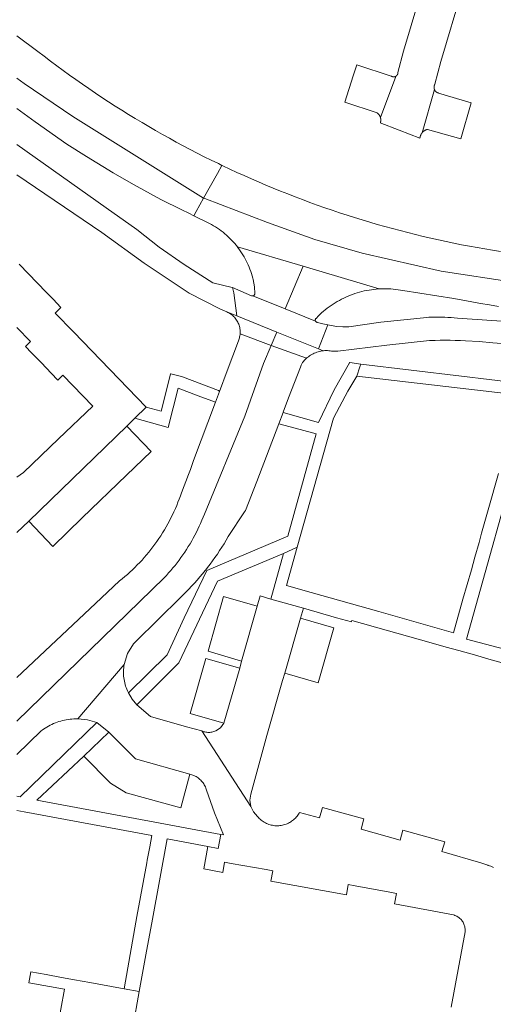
# Model space of a CAD drawing. Extents: x 146402 to 164798, y 455483 to 464134.
# Tile 317 of 575: x 158500 to 158561, y 460272 to 460399. Entities that reach past the tile are written whole.
import ezdxf

# ---------------------------------------------------------------- set-up
doc = ezdxf.new("R2010")
doc.units = 0
doc.header["$LTSCALE"] = 0.2
for name, color, linetype, lineweight in [('B-XX-VH-VERHARDING_ASFALT-GV', 252, 'CONTINUOUS', 18), ('B-XX-VH-VERHARDING_BETONSTRAATSTEEN-GV', 252, 'CONTINUOUS', 18), ('B-XX-VH-VERHARDING_TEGEL-GV', 252, 'CONTINUOUS', 18)]:
    doc.layers.add(name, color=color, linetype=linetype, lineweight=lineweight)

msp = doc.modelspace()

# ---------------------------------------------------------------- linework, layer by layer
at = {"layer": 'B-XX-VH-VERHARDING_ASFALT-GV'}
for points in [[(158500, 460391.353), (158500.943, 460390.669), (158507.207, 460386.404), (158524.055, 460375.916), (158525.835, 460379.096), (158526.411, 460380.125), (158525.958, 460380.342), (158525.045, 460380.787), (158524.136, 460381.24), (158523.23, 460381.699), (158522.328, 460382.166), (158521.429, 460382.64), (158520.534, 460383.12), (158519.644, 460383.608), (158518.756, 460384.103), (158517.873, 460384.605), (158516.994, 460385.113), (158516.119, 460385.629), (158515.248, 460386.152), (158514.381, 460386.681), (158513.518, 460387.217), (158512.66, 460387.76), (158511.806, 460388.31), (158510.956, 460388.866), (158510.111, 460389.429), (158509.27, 460389.999), (158508.433, 460390.575), (158507.601, 460391.158), (158506.774, 460391.747), (158505.952, 460392.343), (158505.134, 460392.946), (158504.321, 460393.554), (158503.512, 460394.17), (158502.709, 460394.791), (158499.99, 460396.811)], [(158500, 460387.451), (158502.344, 460385.741), (158506.446, 460382.868), (158508.977, 460381.246), (158512.407, 460379.173), (158515.025, 460377.677), (158518.549, 460375.747), (158521.239, 460374.415), (158522.141, 460373.957), (158522.783, 460373.643), (158523.092, 460374.195), (158524.055, 460375.916), (158507.207, 460386.404), (158500.943, 460390.669), (158500, 460391.353)], [(158500.002, 460378.901), (158510.936, 460371.486), (158516.395, 460367.518), (158522.179, 460363.665), (158526.155, 460361.641), (158527.05, 460361.263), (158528.343, 460360.741), (158527.933, 460363.69), (158527.9, 460363.874), (158527.863, 460364.057), (158527.823, 460364.239), (158527.788, 460364.386), (158527.752, 460364.402), (158525.245, 460365.001), (158521.535, 460367.372), (158518.348, 460369.582), (158515.437, 460371.885), (158511.503, 460374.64), (158500, 460382.817)], [(158562.292, 460369.033), (158561.289, 460369.192), (158560.287, 460369.36), (158559.287, 460369.535), (158558.288, 460369.718), (158557.29, 460369.909), (158556.294, 460370.108), (158555.3, 460370.314), (158554.307, 460370.529), (158553.316, 460370.751), (158552.326, 460370.981), (158551.339, 460371.219), (158550.353, 460371.465), (158549.37, 460371.718), (158548.388, 460371.979), (158547.409, 460372.248), (158546.431, 460372.525), (158545.456, 460372.809), (158544.483, 460373.101), (158543.513, 460373.4), (158542.545, 460373.708), (158541.579, 460374.022), (158540.616, 460374.345), (158539.655, 460374.675), (158538.697, 460375.012), (158537.742, 460375.358), (158536.789, 460375.71), (158535.839, 460376.07), (158534.892, 460376.438), (158533.948, 460376.813), (158533.008, 460377.195), (158532.07, 460377.585), (158531.135, 460377.982), (158530.203, 460378.387), (158529.275, 460378.799), (158528.349, 460379.218), (158527.427, 460379.644), (158526.509, 460380.078), (158526.411, 460380.125), (158525.835, 460379.096), (158524.055, 460375.916), (158524.229, 460375.849), (158532.295, 460372.757), (158538.395, 460370.578), (158544.495, 460368.836), (158554.661, 460366.512), (158564.247, 460365.059)], [(158564.247, 460365.059), (158554.661, 460366.512), (158544.495, 460368.836), (158538.395, 460370.578), (158532.295, 460372.757), (158524.229, 460375.849), (158524.055, 460375.916), (158523.092, 460374.195), (158522.783, 460373.643), (158524.811, 460372.65), (158525.073, 460372.507), (158525.331, 460372.358), (158525.585, 460372.201), (158525.834, 460372.038), (158526.079, 460371.869), (158526.32, 460371.692), (158526.556, 460371.509), (158526.786, 460371.321), (158527.012, 460371.125), (158527.232, 460370.924), (158527.447, 460370.717), (158527.656, 460370.505), (158527.859, 460370.287), (158528.056, 460370.063), (158528.248, 460369.834), (158528.414, 460369.625), (158536.858, 460367.125), (158546.685, 460364.215), (158546.918, 460364.227), (158547.23, 460364.235), (158547.543, 460364.235), (158547.855, 460364.227), (158548.167, 460364.212), (158548.478, 460364.188), (158548.788, 460364.156), (158549.098, 460364.116), (158549.407, 460364.069), (158549.714, 460364.013), (158556.309, 460362.988), (158557.454, 460362.765), (158558.6, 460362.551), (158559.747, 460362.344), (158560.896, 460362.145), (158562.047, 460361.954)], [(158588.353, 460358.317), (158556.747, 460360.44), (158556.341, 460360.486), (158555.934, 460360.523), (158555.527, 460360.552), (158555.119, 460360.574), (158554.711, 460360.588), (158554.303, 460360.593), (158553.894, 460360.591), (158553.486, 460360.58), (158553.078, 460360.562), (158552.803, 460360.545), (158546.88, 460359.928), (158542.766, 460359.346), (158541.973, 460359.318), (158541.174, 460359.387), (158540.071, 460359.588), (158538.869, 460356.489), (158539.461, 460356.249), (158539.494, 460356.254), (158539.67, 460356.268), (158539.846, 460356.273), (158540.022, 460356.271), (158540.198, 460356.261), (158540.374, 460356.243), (158540.548, 460356.217), (158541.347, 460356.191), (158547.647, 460356.969), (158553.152, 460357.559), (158553.244, 460357.563), (158553.891, 460357.585), (158554.539, 460357.599), (158555.186, 460357.606), (158555.834, 460357.604), (158556.481, 460357.594), (158557.129, 460357.577), (158557.776, 460357.551), (158559.548, 460357.439), (158561.316, 460357.266), (158571.7, 460356.511)], [(158500, 460308.548), (158518.975, 460327.023), (158519.265, 460327.332), (158519.55, 460327.646), (158519.829, 460327.965), (158520.102, 460328.288), (158520.37, 460328.617), (158520.632, 460328.949), (158520.889, 460329.287), (158521.139, 460329.628), (158521.384, 460329.974), (158521.623, 460330.324), (158521.855, 460330.679), (158522.082, 460331.037), (158522.302, 460331.399), (158522.516, 460331.765), (158522.723, 460332.134), (158522.924, 460332.507), (158523.119, 460332.883), (158523.307, 460333.263), (158523.489, 460333.646), (158523.664, 460334.032), (158523.832, 460334.421), (158523.993, 460334.813), (158524.148, 460335.207), (158529.355, 460347.833), (158531.78, 460354.609), (158532.772, 460356.945), (158528.752, 460358.411), (158528.745, 460358.341), (158528.725, 460358.192), (158528.696, 460358.044), (158528.66, 460357.898), (158528.626, 460357.785), (158528.537, 460357.535), (158527.088, 460353.665), (158526.105, 460351.027), (158525.569, 460349.617), (158522.769, 460342.123), (158522.364, 460340.982), (158522.106, 460340.316), (158521.188, 460337.953), (158521.056, 460337.57), (158520.906, 460337.156), (158520.749, 460336.744), (158520.583, 460336.336), (158520.411, 460335.931), (158520.231, 460335.529), (158520.044, 460335.13), (158519.849, 460334.735), (158519.648, 460334.343), (158519.439, 460333.955), (158519.224, 460333.571), (158519.001, 460333.191), (158518.772, 460332.815), (158518.536, 460332.444), (158518.293, 460332.076), (158518.043, 460331.714), (158517.787, 460331.355), (158517.525, 460331.001), (158517.256, 460330.653), (158516.98, 460330.309), (158516.699, 460329.97), (158516.411, 460329.637), (158516.118, 460329.308), (158515.818, 460328.985), (158515.513, 460328.668), (158515.202, 460328.356), (158514.885, 460328.05), (158514.563, 460327.749), (158514.236, 460327.455), (158513.903, 460327.166), (158513.565, 460326.884), (158513.222, 460326.608), (158510.11, 460323.69), (158500, 460314.178)], [(158500, 460304.285), (158503.13, 460307.31), (158503.242, 460307.394), (158503.442, 460307.536), (158503.646, 460307.671), (158503.855, 460307.8), (158504.067, 460307.921), (158504.284, 460308.036), (158504.504, 460308.143), (158504.727, 460308.244), (158504.954, 460308.336), (158505.184, 460308.422), (158505.416, 460308.5), (158505.65, 460308.57), (158505.887, 460308.632), (158506.126, 460308.687), (158506.366, 460308.734), (158506.608, 460308.773), (158506.851, 460308.804), (158507.095, 460308.827), (158507.339, 460308.843), (158507.584, 460308.85), (158507.829, 460308.849), (158513.815, 460315.851), (158514.245, 460317.265), (158515.014, 460318.527), (158515.301, 460318.819), (158521.066, 460324.483), (158521.403, 460324.808), (158521.779, 460325.182), (158522.149, 460325.561), (158522.513, 460325.946), (158522.872, 460326.336), (158523.224, 460326.732), (158523.571, 460327.133), (158523.911, 460327.539), (158524.245, 460327.95), (158524.334, 460328.063), (158524.573, 460328.366), (158524.895, 460328.787), (158525.211, 460329.213), (158525.519, 460329.643), (158525.822, 460330.078), (158526.117, 460330.518), (158526.407, 460330.962), (158526.689, 460331.411), (158526.964, 460331.863), (158527.233, 460332.32), (158529.34, 460335.497), (158529.463, 460335.702), (158530.895, 460339.404), (158533.731, 460346.861), (158534.306, 460348.318), (158534.312, 460348.333), (158535.009, 460350.181), (158536.52, 460354.153), (158536.601, 460354.388), (158536.733, 460354.658), (158536.8, 460354.748), (158536.91, 460354.886), (158537.027, 460355.018), (158537.149, 460355.145), (158537.277, 460355.267), (158537.305, 460355.292), (158532.772, 460356.945), (158531.78, 460354.609), (158529.355, 460347.833), (158524.148, 460335.207), (158523.993, 460334.813), (158523.832, 460334.421), (158523.664, 460334.032), (158523.489, 460333.646), (158523.307, 460333.263), (158523.119, 460332.883), (158522.924, 460332.507), (158522.723, 460332.134), (158522.516, 460331.765), (158522.302, 460331.399), (158522.082, 460331.037), (158521.855, 460330.679), (158521.623, 460330.324), (158521.384, 460329.974), (158521.139, 460329.628), (158520.889, 460329.287), (158520.632, 460328.949), (158520.37, 460328.617), (158520.102, 460328.288), (158519.829, 460327.965), (158519.55, 460327.646), (158519.265, 460327.332), (158518.975, 460327.023), (158500, 460308.548)]]:
    msp.add_lwpolyline(points, dxfattribs=at)
for points in [[(158536.858, 460367.125), (158528.414, 460369.625), (158528.433, 460369.601), (158528.612, 460369.362), (158528.784, 460369.119), (158528.95, 460368.871), (158529.109, 460368.619), (158529.261, 460368.362), (158529.406, 460368.102), (158529.545, 460367.838), (158529.676, 460367.57), (158529.799, 460367.299), (158529.916, 460367.024), (158530.025, 460366.747), (158530.127, 460366.466), (158530.221, 460366.183), (158530.307, 460365.898), (158530.386, 460365.61), (158530.433, 460365.423), (158530.599, 460364.488), (158530.649, 460363.624), (158530.647, 460363.575), (158530.638, 460363.526), (158530.621, 460363.48), (158530.596, 460363.437), (158530.565, 460363.399), (158530.528, 460363.366), (158530.487, 460363.34), (158530.441, 460363.321), (158530.394, 460363.309), (158530.384, 460363.308), (158534.544, 460361.633)], [(158546.685, 460364.215), (158536.858, 460367.125), (158534.544, 460361.633), (158538.486, 460360.044), (158538.468, 460360.076), (158538.451, 460360.122), (158538.443, 460360.17), (158538.442, 460360.218), (158538.449, 460360.266), (158538.464, 460360.312), (158538.486, 460360.355), (158538.515, 460360.394), (158538.55, 460360.427), (158538.862, 460360.753), (158539.029, 460360.914), (158539.259, 460361.125), (158539.494, 460361.331), (158539.735, 460361.53), (158539.98, 460361.723), (158540.23, 460361.91), (158540.485, 460362.09), (158540.745, 460362.264), (158541.009, 460362.431), (158541.277, 460362.591), (158541.549, 460362.744), (158541.825, 460362.89), (158542.104, 460363.029), (158542.387, 460363.161), (158542.674, 460363.286), (158542.963, 460363.403), (158543.255, 460363.513), (158543.55, 460363.615), (158543.848, 460363.709), (158544.148, 460363.796), (158544.45, 460363.876), (158544.754, 460363.947), (158545.059, 460364.011), (158545.366, 460364.067), (158545.675, 460364.115), (158545.985, 460364.155), (158546.295, 460364.187), (158546.606, 460364.211)], [(158530.204, 460363.34), (158527.788, 460364.386), (158527.823, 460364.239), (158527.863, 460364.057), (158527.9, 460363.874), (158527.933, 460363.69), (158528.343, 460360.741), (158533.5, 460358.657), (158538.869, 460356.489), (158540.071, 460359.588), (158539.426, 460359.706), (158538.723, 460359.906), (158538.691, 460359.909), (158538.644, 460359.92), (158538.599, 460359.939), (158538.558, 460359.964), (158538.522, 460359.997), (158538.492, 460360.034), (158538.486, 460360.044), (158534.544, 460361.633), (158530.384, 460363.308), (158530.344, 460363.305), (158530.295, 460363.309), (158530.247, 460363.321)], [(158528.343, 460360.741), (158527.05, 460361.263), (158527.187, 460361.199), (158527.32, 460361.129), (158527.449, 460361.051), (158527.574, 460360.967), (158527.694, 460360.876), (158527.81, 460360.779), (158527.92, 460360.676), (158528.024, 460360.567), (158528.122, 460360.453), (158528.214, 460360.334), (158528.3, 460360.21), (158528.379, 460360.082), (158528.451, 460359.949), (158528.516, 460359.813), (158528.574, 460359.674), (158528.624, 460359.532), (158528.667, 460359.388), (158528.702, 460359.241), (158528.729, 460359.093), (158528.748, 460358.943), (158528.76, 460358.793), (158528.763, 460358.642), (158528.758, 460358.492), (158528.752, 460358.411), (158532.772, 460356.945), (158533.5, 460358.657)], [(158538.869, 460356.489), (158533.5, 460358.657), (158532.772, 460356.945), (158537.305, 460355.292), (158537.41, 460355.382), (158537.548, 460355.491), (158537.692, 460355.594), (158537.839, 460355.69), (158537.991, 460355.78), (158538.147, 460355.862), (158538.306, 460355.938), (158538.469, 460356.006), (158538.635, 460356.066), (158538.803, 460356.119), (158538.973, 460356.165), (158539, 460356.171), (158539.145, 460356.202), (158539.319, 460356.232), (158539.461, 460356.249)]]:
    msp.add_lwpolyline(points, close=True, dxfattribs=at)
at = {"layer": 'B-XX-VH-VERHARDING_BETONSTRAATSTEEN-GV'}
for points in [[(158552.76, 460404.77), (158549.81, 460394.84), (158549.09, 460392.077), (158549.09, 460392.067), (158549.09, 460392.058), (158549.09, 460392.048), (158549.089, 460392.039), (158549.089, 460392.029), (158549.088, 460392.02), (158549.087, 460392.01), (158549.086, 460392.001), (158549.085, 460391.991), (158549.083, 460391.982), (158549.082, 460391.973), (158549.08, 460391.963), (158549.078, 460391.954), (158549.076, 460391.944), (158549.074, 460391.935), (158549.071, 460391.926), (158549.069, 460391.917), (158549.066, 460391.907), (158549.063, 460391.898), (158549.06, 460391.889), (158549.057, 460391.88), (158549.054, 460391.871), (158549.05, 460391.863), (158549.047, 460391.854), (158549.043, 460391.845), (158549.039, 460391.836), (158549.035, 460391.828), (158549.03, 460391.819), (158549.026, 460391.811), (158549.021, 460391.802), (158549.017, 460391.794), (158549.007, 460391.777), (158549.002, 460391.769), (158548.997, 460391.762), (158548.991, 460391.754), (158548.986, 460391.746), (158548.98, 460391.738), (158548.974, 460391.731), (158548.968, 460391.723), (158548.962, 460391.716), (158548.956, 460391.709), (158548.95, 460391.701), (158548.943, 460391.694), (158548.937, 460391.687), (158548.93, 460391.681), (158548.923, 460391.674), (158548.916, 460391.667), (158548.909, 460391.661), (158548.902, 460391.654), (158548.895, 460391.648), (158548.887, 460391.642), (158548.88, 460391.636), (158548.872, 460391.63), (158548.865, 460391.625), (158548.857, 460391.619), (158548.849, 460391.614), (158548.841, 460391.608), (158548.833, 460391.603), (158548.825, 460391.598), (158548.817, 460391.593), (158548.808, 460391.589), (158548.8, 460391.584), (158546.829, 460386.306), (158546.835, 460386.288), (158546.84, 460386.269), (158546.845, 460386.251), (158546.85, 460386.232), (158546.854, 460386.214), (158546.858, 460386.197), (158546.858, 460386.194), (158546.861, 460386.178), (158546.862, 460386.175), (158546.865, 460386.159), (158546.865, 460386.156), (158546.868, 460386.141), (158546.869, 460386.137), (158546.871, 460386.122), (158546.871, 460386.117), (158546.873, 460386.104), (158546.874, 460386.098), (158546.875, 460386.085), (158546.876, 460386.079), (158546.877, 460386.066), (158546.878, 460386.06), (158546.878, 460386.047), (158546.879, 460386.04), (158546.88, 460386.028), (158546.88, 460386.021), (158546.88, 460386.01), (158546.881, 460386.001), (158546.881, 460385.991), (158546.881, 460385.982), (158546.881, 460385.972), (158546.881, 460385.963), (158546.881, 460385.953), (158546.881, 460385.943), (158546.88, 460385.934), (158546.88, 460385.924), (158546.879, 460385.915), (158546.879, 460385.905), (158546.878, 460385.896), (158546.878, 460385.885), (158546.877, 460385.878), (158546.876, 460385.866), (158546.875, 460385.859), (158546.874, 460385.847), (158546.873, 460385.84), (158546.871, 460385.828), (158546.87, 460385.821), (158546.869, 460385.808), (158546.868, 460385.803), (158546.866, 460385.789), (158546.865, 460385.784), (158546.862, 460385.77), (158546.861, 460385.765), (158546.859, 460385.751), (158546.858, 460385.747), (158546.854, 460385.732), (158546.854, 460385.729), (158546.85, 460385.714), (158546.849, 460385.71), (158546.845, 460385.695), (158546.845, 460385.692), (158546.84, 460385.675), (158546.834, 460385.657), (158546.829, 460385.638), (158546.823, 460385.62), (158546.817, 460385.602), (158546.81, 460385.584), (158549.236, 460384.645), (158551.92, 460383.606), (158551.922, 460383.629), (158551.925, 460383.652), (158551.928, 460383.674), (158551.931, 460383.697), (158551.935, 460383.718), (158551.936, 460383.722), (158551.939, 460383.74), (158551.94, 460383.744), (158551.944, 460383.763), (158551.945, 460383.767), (158551.949, 460383.785), (158551.95, 460383.79), (158551.954, 460383.807), (158551.955, 460383.813), (158551.959, 460383.829), (158551.961, 460383.835), (158551.966, 460383.85), (158551.968, 460383.857), (158551.972, 460383.872), (158551.974, 460383.88), (158551.979, 460383.894), (158551.981, 460383.902), (158551.986, 460383.915), (158551.989, 460383.924), (158551.993, 460383.937), (158551.997, 460383.946), (158552.001, 460383.958), (158552.005, 460383.968), (158552.01, 460383.979), (158552.014, 460383.989), (158552.018, 460384), (158552.023, 460384.011), (158552.027, 460384.021), (158552.032, 460384.032), (158552.036, 460384.041), (158552.042, 460384.053), (158552.046, 460384.062), (158552.052, 460384.074), (158552.056, 460384.082), (158552.063, 460384.095), (158552.066, 460384.102), (158552.073, 460384.116), (158552.077, 460384.122), (158552.085, 460384.136), (158552.088, 460384.142), (158552.096, 460384.156), (158552.099, 460384.161), (158552.108, 460384.176), (158552.111, 460384.181), (158552.12, 460384.196), (158552.123, 460384.2), (158552.133, 460384.216), (158552.135, 460384.219), (158552.146, 460384.235), (158552.148, 460384.238), (158552.16, 460384.255), (158552.174, 460384.274), (158552.188, 460384.292), (158552.202, 460384.31), (158552.216, 460384.328), (158553.791, 460389.89), (158553.786, 460389.902), (158553.782, 460389.915), (158553.777, 460389.927), (158553.773, 460389.94), (158553.769, 460389.953), (158553.765, 460389.965), (158553.762, 460389.978), (158553.758, 460389.991), (158553.755, 460390.004), (158553.753, 460390.017), (158553.75, 460390.03), (158553.748, 460390.041), (158553.747, 460390.044), (158553.746, 460390.054), (158553.745, 460390.057), (158553.744, 460390.067), (158553.743, 460390.071), (158553.742, 460390.08), (158553.742, 460390.084), (158553.74, 460390.093), (158553.74, 460390.097), (158553.739, 460390.106), (158553.739, 460390.11), (158553.738, 460390.119), (158553.738, 460390.124), (158553.737, 460390.132), (158553.737, 460390.137), (158553.737, 460390.145), (158553.736, 460390.15), (158553.736, 460390.159), (158553.736, 460390.164), (158553.736, 460390.172), (158553.736, 460390.177), (158553.736, 460390.185), (158553.736, 460390.19), (158553.736, 460390.198), (158553.737, 460390.204), (158553.737, 460390.211), (158553.737, 460390.217), (158553.738, 460390.224), (158553.738, 460390.231), (158553.739, 460390.237), (158553.739, 460390.244), (158553.74, 460390.25), (158553.74, 460390.257), (158553.741, 460390.263), (158553.742, 460390.27), (158553.743, 460390.276), (158553.744, 460390.284), (158553.745, 460390.289), (158553.746, 460390.297), (158553.747, 460390.302), (158553.748, 460390.31), (158553.749, 460390.315), (158553.751, 460390.323), (158553.752, 460390.328), (158553.753, 460390.336), (158553.754, 460390.341), (158553.756, 460390.349), (158553.757, 460390.354), (158553.759, 460390.362), (158553.76, 460390.366), (158553.763, 460390.375), (158553.764, 460390.379), (158553.766, 460390.388), (158553.767, 460390.392), (158553.77, 460390.401), (158553.771, 460390.404), (158553.774, 460390.414), (158553.775, 460390.417), (158553.779, 460390.426), (158553.78, 460390.429), (158553.784, 460390.44), (158553.788, 460390.453), (158553.793, 460390.465), (158553.799, 460390.477), (158553.804, 460390.489), (158553.809, 460390.501), (158553.815, 460390.513), (158553.821, 460390.525), (158553.827, 460390.537), (158553.834, 460390.548), (158553.84, 460390.56), (158553.847, 460390.571), (158554.62, 460393.48), (158557.39, 460402.9)], [(158500, 460332.851), (158501.52, 460334.31), (158514.15, 460346.55), (158515.14, 460347.51), (158515.213, 460347.581), (158516.66, 460348.98), (158507.29, 460358.67), (158504.92, 460361.11), (158505.65, 460361.84), (158504.655, 460362.874), (158503.824, 460363.738), (158500.304, 460367.396)], [(158500, 460359.257), (158501.74, 460357.45), (158501.09, 460356.81), (158501.896, 460355.976), (158503.15, 460354.68), (158504.398, 460353.379), (158505.27, 460352.47), (158505.92, 460353.11), (158509.76, 460349.12), (158505.35, 460344.9), (158500.85, 460340.57), (158500, 460339.994)], [(158561.397, 460289.732), (158561.235, 460289.806), (158561.069, 460289.873), (158560.901, 460289.933), (158560.73, 460289.984), (158560.653, 460290.005), (158559.77, 460290.34), (158554.733, 460291.771), (158555.119, 460293.022), (158549.723, 460294.537), (158549.37, 460293.25), (158544.35, 460294.65), (158544.71, 460295.973), (158539.359, 460297.462), (158538.979, 460296.103), (158536.42, 460296.81), (158536.372, 460296.723), (158536.287, 460296.585), (158536.196, 460296.452), (158536.098, 460296.323), (158535.994, 460296.199), (158535.884, 460296.08), (158535.769, 460295.967), (158535.648, 460295.859), (158535.521, 460295.758), (158535.39, 460295.663), (158535.255, 460295.575), (158535.115, 460295.494), (158534.971, 460295.42), (158534.824, 460295.352), (158534.673, 460295.293), (158534.52, 460295.24), (158534.365, 460295.196), (158534.207, 460295.159), (158534.048, 460295.129), (158533.888, 460295.108), (158533.727, 460295.095), (158533.565, 460295.09), (158533.403, 460295.092), (158533.242, 460295.103), (158533.081, 460295.122), (158532.921, 460295.148), (158532.763, 460295.183), (158532.607, 460295.225), (158532.453, 460295.275), (158532.302, 460295.332), (158532.153, 460295.397), (158532.009, 460295.469), (158531.867, 460295.548), (158531.731, 460295.634), (158531.598, 460295.727), (158531.47, 460295.826), (158531.347, 460295.931), (158531.23, 460296.043), (158531.118, 460296.16), (158531.012, 460296.282), (158530.466, 460296.867), (158530.122, 460297.589), (158523.82, 460307.3), (158521.864, 460307.846), (158517.23, 460309.14), (158515.47, 460310.68), (158514.846, 460311.396), (158514.363, 460312.213), (158514.33, 460312.28), (158514.238, 460312.475), (158514.153, 460312.673), (158514.076, 460312.875), (158514.006, 460313.079), (158513.944, 460313.286), (158513.89, 460313.495), (158513.844, 460313.705), (158513.805, 460313.918), (158513.774, 460314.131), (158513.751, 460314.346), (158513.736, 460314.561), (158513.73, 460314.777), (158513.731, 460314.993), (158513.74, 460315.208), (158513.757, 460315.423), (158513.782, 460315.638), (158513.815, 460315.851), (158507.829, 460308.849), (158509.076, 460308.719), (158510.284, 460308.384), (158511.84, 460307.14), (158515.298, 460303.721), (158522.291, 460301.722), (158522.382, 460301.7), (158522.528, 460301.658), (158522.671, 460301.608), (158522.811, 460301.551), (158522.948, 460301.486), (158523.081, 460301.415), (158523.211, 460301.336), (158523.336, 460301.251), (158523.456, 460301.159), (158523.572, 460301.061), (158523.682, 460300.957), (158523.786, 460300.847), (158523.885, 460300.732), (158523.977, 460300.612), (158524.063, 460300.487), (158524.142, 460300.358), (158524.214, 460300.225), (158524.279, 460300.088), (158524.337, 460299.948), (158524.387, 460299.805), (158524.43, 460299.66), (158525.472, 460296.763), (158526.632, 460293.911), (158526.273, 460293.976), (158525.91, 460292.18), (158524.577, 460292.432), (158524.09, 460289.54), (158526.513, 460289.096), (158526.753, 460290.406), (158527.62, 460290.25), (158532.11, 460289.44), (158532.955, 460289.288), (158532.71, 460287.964), (158542.444, 460286.182), (158542.691, 460287.523), (158543.57, 460287.36), (158548.03, 460286.53), (158548.885, 460286.371), (158548.644, 460285.05), (158556.249, 460283.616), (158556.315, 460283.597), (158556.38, 460283.575), (158556.43, 460283.557), (158556.548, 460283.508), (158556.663, 460283.451), (158556.774, 460283.388), (158556.881, 460283.318), (158556.983, 460283.241), (158557.08, 460283.158), (158557.172, 460283.069), (158557.258, 460282.975), (158557.338, 460282.875), (158557.412, 460282.771), (158557.479, 460282.662), (158557.538, 460282.549), (158557.591, 460282.433), (158557.637, 460282.313), (158557.675, 460282.191), (158557.705, 460282.067), (158557.727, 460281.941), (158557.742, 460281.814), (158557.748, 460281.686), (158557.747, 460281.558), (158557.737, 460281.431), (158555.936, 460271.748)]]:
    msp.add_lwpolyline(points, dxfattribs=at)
for points in [[(158548.223, 460391.622), (158543.781, 460393.05), (158543.335, 460391.655), (158542.241, 460388.24), (158546.398, 460386.886), (158546.414, 460386.875), (158546.43, 460386.864), (158546.445, 460386.852), (158546.46, 460386.84), (158546.475, 460386.828), (158546.49, 460386.815), (158546.505, 460386.803), (158546.519, 460386.79), (158546.534, 460386.777), (158546.547, 460386.763), (158546.561, 460386.75), (158546.575, 460386.736), (158546.588, 460386.722), (158546.601, 460386.707), (158546.614, 460386.693), (158546.626, 460386.678), (158546.638, 460386.663), (158546.65, 460386.648), (158546.662, 460386.632), (158546.673, 460386.616), (158546.685, 460386.601), (158546.695, 460386.584), (158546.706, 460386.568), (158546.716, 460386.552), (158546.726, 460386.535), (158546.736, 460386.519), (158546.745, 460386.502), (158546.755, 460386.485), (158546.763, 460386.467), (158546.772, 460386.45), (158546.78, 460386.432), (158546.788, 460386.415), (158546.796, 460386.397), (158546.803, 460386.379), (158546.81, 460386.361), (158546.817, 460386.343), (158546.823, 460386.324), (158546.829, 460386.306), (158548.8, 460391.584), (158548.792, 460391.58), (158548.783, 460391.575), (158548.775, 460391.571), (158548.766, 460391.567), (158548.757, 460391.563), (158548.748, 460391.56), (158548.74, 460391.556), (158548.731, 460391.553), (158548.722, 460391.549), (158548.714, 460391.547), (158548.711, 460391.546), (158548.705, 460391.544), (158548.702, 460391.543), (158548.696, 460391.541), (158548.693, 460391.54), (158548.687, 460391.539), (158548.683, 460391.538), (158548.678, 460391.536), (158548.674, 460391.535), (158548.669, 460391.534), (158548.665, 460391.533), (158548.66, 460391.532), (158548.655, 460391.531), (158548.651, 460391.53), (158548.646, 460391.529), (158548.641, 460391.528), (158548.636, 460391.527), (158548.632, 460391.526), (158548.627, 460391.526), (158548.623, 460391.525), (158548.614, 460391.523), (158548.604, 460391.522), (158548.595, 460391.521), (158548.586, 460391.52), (158548.576, 460391.519), (158548.568, 460391.519), (158548.558, 460391.519), (158548.549, 460391.519), (158548.539, 460391.519), (158548.53, 460391.519), (158548.52, 460391.519), (158548.511, 460391.52), (158548.501, 460391.521), (158548.492, 460391.521), (158548.482, 460391.522), (158548.473, 460391.523), (158548.464, 460391.525), (158548.454, 460391.526), (158548.445, 460391.528), (158548.436, 460391.528), (158548.427, 460391.53), (158548.418, 460391.532), (158548.409, 460391.534), (158548.4, 460391.537), (158548.391, 460391.54), (158548.387, 460391.541), (158548.382, 460391.543), (158548.378, 460391.544), (158548.373, 460391.546), (158548.369, 460391.547), (158548.364, 460391.549), (158548.359, 460391.55), (158548.355, 460391.552), (158548.35, 460391.554), (158548.347, 460391.555), (158548.341, 460391.557), (158548.338, 460391.559), (158548.332, 460391.561), (158548.329, 460391.562), (158548.324, 460391.565), (158548.321, 460391.566), (158548.315, 460391.569), (158548.312, 460391.57), (158548.306, 460391.573), (158548.303, 460391.574), (158548.296, 460391.578), (158548.288, 460391.582), (158548.279, 460391.586), (158548.271, 460391.591), (158548.263, 460391.596), (158548.255, 460391.601), (158548.247, 460391.606), (158548.239, 460391.611), (158548.231, 460391.617)], [(158553.796, 460389.878), (158553.791, 460389.89), (158552.216, 460384.328), (158552.231, 460384.346), (158552.246, 460384.363), (158552.261, 460384.38), (158552.277, 460384.397), (158552.293, 460384.413), (158552.309, 460384.43), (158552.326, 460384.446), (158552.343, 460384.461), (158552.36, 460384.477), (158552.377, 460384.492), (158552.394, 460384.507), (158552.412, 460384.521), (158552.431, 460384.535), (158552.449, 460384.549), (158552.467, 460384.563), (158552.486, 460384.576), (158552.505, 460384.589), (158552.515, 460384.595), (158552.525, 460384.601), (158552.544, 460384.613), (158552.564, 460384.625), (158552.584, 460384.637), (158552.604, 460384.648), (158552.624, 460384.659), (158552.644, 460384.669), (158552.665, 460384.679), (158552.686, 460384.689), (158552.707, 460384.698), (158552.728, 460384.707), (158552.749, 460384.716), (158552.771, 460384.724), (158552.792, 460384.732), (158552.814, 460384.74), (158552.836, 460384.747), (158552.858, 460384.754), (158552.88, 460384.76), (158557.213, 460383.56), (158558.516, 460388.171), (158554.307, 460389.436), (158554.294, 460389.44), (158554.281, 460389.443), (158554.268, 460389.447), (158554.255, 460389.451), (158554.243, 460389.456), (158554.23, 460389.46), (158554.218, 460389.465), (158554.205, 460389.47), (158554.193, 460389.476), (158554.181, 460389.481), (158554.168, 460389.487), (158554.156, 460389.493), (158554.144, 460389.499), (158554.133, 460389.506), (158554.121, 460389.512), (158554.109, 460389.519), (158554.098, 460389.526), (158554.086, 460389.533), (158554.075, 460389.54), (158554.064, 460389.548), (158554.053, 460389.556), (158554.042, 460389.564), (158554.032, 460389.572), (158554.021, 460389.58), (158554.01, 460389.589), (158554, 460389.597), (158553.995, 460389.602), (158553.99, 460389.606), (158553.98, 460389.615), (158553.97, 460389.625), (158553.961, 460389.634), (158553.951, 460389.644), (158553.942, 460389.653), (158553.933, 460389.663), (158553.924, 460389.673), (158553.915, 460389.683), (158553.907, 460389.694), (158553.898, 460389.704), (158553.89, 460389.715), (158553.882, 460389.726), (158553.874, 460389.737), (158553.867, 460389.748), (158553.859, 460389.759), (158553.852, 460389.77), (158553.845, 460389.782), (158553.838, 460389.793), (158553.832, 460389.805), (158553.825, 460389.817), (158553.819, 460389.829), (158553.813, 460389.841), (158553.807, 460389.853), (158553.802, 460389.865)], [(158519.823, 460353.27), (158519.787, 460353.278), (158519.775, 460353.231), (158518.589, 460348.484), (158516.66, 460348.98), (158515.213, 460347.581), (158519.467, 460346.388), (158520.766, 460351.422), (158523.355, 460350.449), (158525.569, 460349.617), (158526.105, 460351.027), (158525.963, 460351.136), (158521.353, 460352.893), (158521.209, 460352.948)], [(158517.31, 460343.27), (158514.15, 460346.55), (158501.52, 460334.31), (158504.62, 460331.06), (158508.42, 460334.74), (158514.13, 460340.23)], [(158532.711, 460324.289), (158531.33, 460324.68), (158530.95, 460323.38), (158528.95, 460316.3), (158528.7, 460315.38), (158526.67, 460308.29), (158526.236, 460307.716), (158525.639, 460307.312), (158525.626, 460307.306), (158525.504, 460307.255), (158525.378, 460307.212), (158525.25, 460307.176), (158525.12, 460307.147), (158524.989, 460307.127), (158524.857, 460307.114), (158524.724, 460307.11), (158524.591, 460307.113), (158524.459, 460307.125), (158524.327, 460307.144), (158524.197, 460307.172), (158524.069, 460307.207), (158523.943, 460307.25), (158523.82, 460307.3), (158530.122, 460297.589), (158530.011, 460298.381), (158530.144, 460299.17), (158532.21, 460306.73), (158534.23, 460313.8), (158534.5, 460314.72), (158536.52, 460321.82), (158536.91, 460323.1)], [(158530.95, 460323.38), (158526.63, 460324.61), (158524.63, 460317.57), (158528.95, 460316.3)], [(158540.84, 460320.58), (158536.52, 460321.82), (158534.5, 460314.72), (158538.82, 460313.5)], [(158528.7, 460315.38), (158524.35, 460316.61), (158522.34, 460309.55), (158526.67, 460308.29)], [(158515.298, 460303.721), (158511.84, 460307.14), (158508.64, 460304.05), (158512.06, 460300.56), (158514.08, 460299.33), (158521.11, 460297.39), (158522.291, 460301.722)]]:
    msp.add_lwpolyline(points, close=True, dxfattribs=at)
at = {"layer": 'B-XX-VH-VERHARDING_TEGEL-GV'}
msp.add_lwpolyline([(158544.297, 460354.505), (158542.89, 460354.734), (158542.87, 460354.699), (158540.887, 460351.242), (158538.856, 460347.026), (158534.306, 460348.318), (158533.731, 460346.861), (158536.513, 460346.122), (158538.566, 460345.552), (158534.89, 460332.382), (158524.451, 460327.969), (158521.561, 460321.876), (158519.37, 460317.11), (158514.363, 460312.213), (158514.846, 460311.396), (158515.47, 460310.68), (158520.85, 460316.05), (158525.85, 460326.57), (158534.33, 460330.13), (158536.125, 460330.953), (158540.77, 460347.59), (158541.565, 460349.038), (158542.641, 460351.042), (158543.8, 460353), (158544.195, 460354.196)], close=True, dxfattribs=at)
for points in [[(158571.534, 460351.277), (158557.275, 460352.967), (158544.297, 460354.505), (158544.195, 460354.196), (158543.8, 460353), (158564.88, 460350.52)], [(158563.651, 460317.636), (158557.924, 460319.128), (158565.37, 460345.647)], [(158562.041, 460340.461), (158560.714, 460335.751), (158559.875, 460332.772), (158559.539, 460331.58), (158559.004, 460329.682), (158558.546, 460328.061), (158558.006, 460326.149), (158557.47, 460324.25), (158556.26, 460319.94), (158546.61, 460322.68), (158537.89, 460325.13), (158534.75, 460326.03), (158536.125, 460330.953), (158534.33, 460330.13), (158532.711, 460324.289), (158536.91, 460323.1), (158541.165, 460321.883), (158543.102, 460321.329), (158543.15, 460321.5), (158553.38, 460318.639), (158555.319, 460318.096), (158556.95, 460317.64), (158558.936, 460317.086), (158560.82, 460316.559), (158562.5, 460316.09)], [(158500, 460297.053), (158500.926, 460296.881), (158517.4, 460293.82), (158517.123, 460292.362), (158516.84, 460290.87), (158516.802, 460290.664), (158516.739, 460290.322), (158515.467, 460283.421), (158515.2, 460281.97), (158513.8, 460274.09), (158515.761, 460273.742), (158516.6, 460278.46), (158517.46, 460283.05), (158519.35, 460293.42), (158524.577, 460292.432), (158525.91, 460292.18), (158526.273, 460293.976), (158517.752, 460295.56), (158502.58, 460298.38), (158508.64, 460304.05), (158511.84, 460307.14), (158510.284, 460308.384), (158500.41, 460298.81), (158500, 460298.886)], [(158514.941, 460269.129), (158515.761, 460273.742), (158513.8, 460274.09), (158509.4, 460274.9), (158507.44, 460275.26), (158505.73, 460275.571), (158503.767, 460275.931), (158501.81, 460276.29), (158501.547, 460274.848), (158506.13, 460274.05), (158505.187, 460268.915)]]:
    msp.add_lwpolyline(points, dxfattribs=at)

doc.saveas('drawing.dxf')
